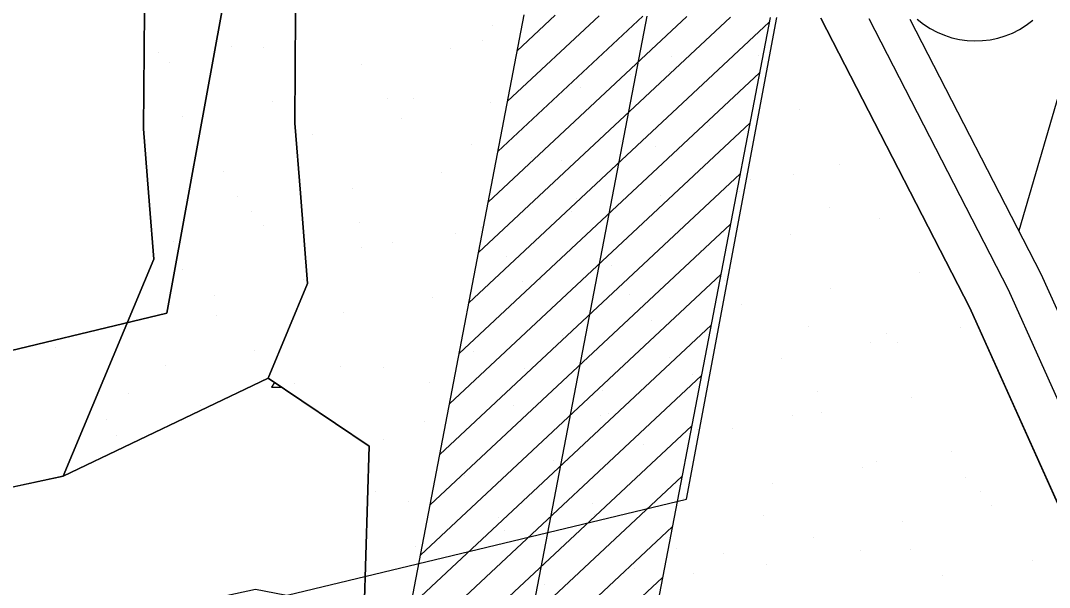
# Model space of a CAD drawing. Extents: x 419109 to 421295, y 4452223 to 4457798.
# Drawn here: x 419759.2 to 419929.3, y 4454919.8 to 4455013.5 of the extents above; entities that cross this region are included whole.
import ezdxf

# ---------------------------------------------------------------- set-up
doc = ezdxf.new("R2010")
doc.units = 0
for name, color, linetype in [('ADA', 7, 'Continuous'), ('ADAKENARI', 7, 'Continuous'), ('Default', 7, 'Continuous'), ('KALDIRIM_FAT', 7, 'Continuous'), ('PL_AGACLANDIRILACAK', 7, 'Continuous'), ('PL_AYA_PARK_DINLENME', 7, 'Continuous'), ('PL_KA_TARIM_ALANI', 7, 'Continuous'), ('TA_ENH_154', 7, 'Continuous'), ('TA_ENH_KORUMA', 7, 'Continuous'), ('TA_ENH_TARAMA', 7, 'Continuous'), ('TR_PARKALANI', 7, 'Continuous'), ('TRFAT_AĞAÇLANDıRıLAC', 7, 'Continuous'), ('TRFAT_PARKALANI', 7, 'Continuous')]:
    doc.layers.add(name, color=color, linetype=linetype)

# ---------------------------------------------------------------- blocks, each defined once
blk = doc.blocks.new('POINT_DISPLAY')
at = {"layer": 'Default'}
blk.add_line((0, 0), (0, 0), dxfattribs=at)

msp = doc.modelspace()

# ---------------------------------------------------------------- linework, layer by layer
at = {"layer": 'ADA'}
msp.add_line((419618.35, 4454925.46), (419783.44, 4454965.14), dxfattribs=at)
at = {"layer": 'ADAKENARI'}
for p, q in [((419779.57, 4454995.64), (419779.71, 4455015.11)), ((419804.57, 4454996.55), (419804.71, 4455014.85)), ((419891.53, 4455013.93), (419916.18, 4454966.03)), ((419805.5, 4454984.99), (419804.57, 4454996.55)), ((419780.58, 4454982.99), (419779.57, 4454995.64)), ((419806.7, 4454970.04), (419805.5, 4454984.99)), ((419781.3, 4454974.08), (419780.58, 4454982.99)), ((419766.31, 4454938.21), (419781.3, 4454974.08)), ((419800.16, 4454954.39), (419806.7, 4454970.04)), ((419916.18, 4454966.03), (419938.46, 4454916.31)), ((419766.31, 4454938.21), (419800.16, 4454954.39)), ((419816.87, 4454943.14), (419800.16, 4454954.39)), ((419816.02, 4454916.03), (419816.87, 4454943.14)), ((419641.68, 4454911.26), (419766.31, 4454938.21))]:
    msp.add_line(p, q, dxfattribs=at)
at = {"layer": 'KALDIRIM_FAT'}
for p, q in [((419899.44, 4455013.85), (419922.49, 4454969.07)), ((419906.23, 4455013.78), (419927.9, 4454971.67)), ((419934.39, 4455013.48), (419924.24, 4454978.78)), ((419927.9, 4454971.67), (419954.59, 4454912.1)), ((419922.49, 4454969.07), (419949.12, 4454909.64))]:
    msp.add_line(p, q, dxfattribs=at)
msp.add_arc((419917.12, 4455024.95), 14.79, 229.1176, 309.6714, dxfattribs=at)
at = {"layer": 'PL_AGACLANDIRILACAK'}
msp.add_lwpolyline([(419734.87, 4454685.35), (419736.55, 4454677.53), (419724.82, 4454675.01), (419723.14, 4454682.83), (419721.16, 4454682.4), (419675.55, 4454893), (419798.07, 4454919.51), (419816.02, 4454916.03), (419816.87, 4454943.14), (419800.16, 4454954.39), (419766.31, 4454938.21), (419641.68, 4454911.26), (419659.62, 4454827.2), (419683.27, 4454716.35), (419699.73, 4454639.2), (419699.79, 4454638.92), (419748.1, 4454669.86), (419950.72, 4454801.48)], dxfattribs=at)
at = {"layer": 'PL_AYA_PARK_DINLENME'}
for points in [[(419792.54, 4455014.98), (419783.44, 4454965.14), (419618.35, 4454925.46), (419646.92, 4454819.1), (419672.32, 4454669.87), (419699.63, 4454639.15), (419727.01, 4454653.21), (419728.99, 4454654.25), (419730.96, 4454655.31), (419732.9, 4454656.41), (419734.84, 4454657.53), (419736.75, 4454658.68), (419738.65, 4454659.86), (419740.53, 4454661.07), (419742.39, 4454662.31), (419719.21, 4454692.39), (419695.82, 4454829.8), (419679.96, 4454888.84), (419869.31, 4454934.36), (419884.24, 4455014.01)], [(419779.71, 4455015.11), (419779.57, 4454995.64), (419780.58, 4454982.99), (419781.3, 4454974.08), (419766.31, 4454938.21), (419800.16, 4454954.39), (419806.7, 4454970.04), (419805.5, 4454984.99), (419804.57, 4454996.55), (419804.71, 4455014.85)], [(419804.71, 4455014.85), (419804.57, 4454996.55), (419805.5, 4454984.99), (419806.7, 4454970.04), (419800.16, 4454954.39), (419816.87, 4454943.14), (419816.02, 4454916.03), (419827.45, 4454891.89), (419846.49, 4454896.07), (419877.23, 4454902.84), (419938.46, 4454916.31), (419916.18, 4454966.03), (419891.53, 4455013.93)]]:
    msp.add_lwpolyline(points, dxfattribs=at)
at = {"layer": 'PL_KA_TARIM_ALANI'}
msp.add_lwpolyline([(419136.29, 4454820.53), (419154.81, 4454777.82), (419178.62, 4454707.97), (419170.68, 4454633.36), (419388.17, 4454654), (419646.92, 4454819.1), (419618.35, 4454925.46), (419783.44, 4454965.14), (419792.54, 4455014.98)], dxfattribs=at)
at = {"layer": 'TA_ENH_154'}
msp.add_lwpolyline([(421244.23, 4452871.73), (420603.45, 4452866.93), (420104.11, 4452747.15), (419709.07, 4452649.72), (419353.3, 4452559.56), (419284.53, 4452601.29), (419287.68, 4452599.87), (419484.08, 4452691.72), (419833.95, 4454863.94), (419862.83, 4455014.24)], dxfattribs=at)
at = {"layer": 'TA_ENH_KORUMA'}
msp.add_line((419814.25, 4454867.42), (419842.5, 4455014.45), dxfattribs=at)
msp.add_lwpolyline([(419883.15, 4455014.02), (419853.65, 4454860.46), (419502.14, 4452678.09), (419329.55, 4452597.37), (419356.51, 4452581.01), (419704.22, 4452669.12), (420099.38, 4452766.58), (420601.01, 4452886.92), (421244.44, 4452891.74)], dxfattribs=at)
at = {"layer": 'TA_ENH_TARAMA'}
for p, q in [((419833.35, 4454966.83), (419883, 4455013.23)), ((419834.95, 4454975.17), (419876.6, 4455014.09)), ((419836.55, 4454983.51), (419869.36, 4455014.17)), ((419838.16, 4454991.85), (419862.12, 4455014.24)), ((419839.76, 4455000.19), (419854.87, 4455014.32)), ((419841.36, 4455008.54), (419847.63, 4455014.4)), ((419831.75, 4454958.48), (419881.4, 4455004.89)), ((419830.14, 4454950.14), (419879.79, 4454996.54)), ((419828.54, 4454941.8), (419878.19, 4454988.2)), ((419826.94, 4454933.46), (419876.59, 4454979.86)), ((419825.33, 4454925.11), (419874.99, 4454971.52)), ((419823.73, 4454916.77), (419873.38, 4454963.17)), ((419822.13, 4454908.43), (419871.78, 4454954.83)), ((419820.53, 4454900.09), (419870.18, 4454946.49)), ((419818.92, 4454891.75), (419868.57, 4454938.15)), ((419817.32, 4454883.4), (419866.97, 4454929.8)), ((419815.72, 4454875.06), (419865.37, 4454921.46))]:
    msp.add_line(p, q, dxfattribs=at)
at = {"layer": 'TRFAT_AĞAÇLANDıRıLAC'}
for p, q in [((419801.21, 4454953.69), (419800.75, 4454952.88)), ((419800.75, 4454952.88), (419802.4, 4454952.88))]:
    msp.add_line(p, q, dxfattribs=at)
at = {"layer": 'TRFAT_PARKALANI'}
for p, q in [((419837.3, 4455012.76), (419837.3, 4455012.76)), ((419845.07, 4455011.5), (419845.07, 4455011.5)), ((419835.68, 4455010.27), (419835.68, 4455010.27)), ((419782.01, 4455008.17), (419782.01, 4455008.17)), ((419794.17, 4455009.16), (419794.17, 4455009.16)), ((419799.44, 4455008.99), (419799.44, 4455008.99)), ((419830.3, 4455008.9), (419830.3, 4455008.9)), ((419881.28, 4455007.73), (419881.28, 4455007.73)), ((419783.8, 4455006.67), (419783.8, 4455006.67)), ((419815.53, 4455006.29), (419815.53, 4455006.29)), ((419866.84, 4455007.55), (419866.84, 4455007.55)), ((419860.02, 4455004.59), (419860.02, 4455004.59)), ((419866.51, 4455005.13), (419866.51, 4455005.13)), ((419881.62, 4455004.95), (419881.62, 4455004.95)), ((419851.73, 4455002.52), (419851.73, 4455002.52)), ((419800.83, 4455000.18), (419800.83, 4455000.18)), ((419819.92, 4455000.6), (419819.92, 4455000.6)), ((419824.19, 4455000.63), (419824.19, 4455000.63)), ((419836.96, 4454999.92), (419836.96, 4454999.92)), ((419786.05, 4454997.58), (419786.05, 4454997.58)), ((419887.94, 4454998.75), (419887.94, 4454998.75)), ((419822.19, 4454997.31), (419822.19, 4454997.31)), ((419873.17, 4454996.15), (419873.17, 4454996.15)), ((419807.42, 4454994.71), (419807.42, 4454994.71)), ((419833.83, 4454993.07), (419833.83, 4454993.07)), ((419858.39, 4454993.54), (419858.39, 4454993.54)), ((419864.24, 4454992.78), (419864.24, 4454992.78)), ((419843.62, 4454990.94), (419843.62, 4454990.94)), ((419848.6, 4454990.46), (419848.6, 4454990.46)), ((419894.6, 4454989.77), (419894.6, 4454989.77)), ((419792.72, 4454988.6), (419792.72, 4454988.6)), ((419828.85, 4454988.33), (419828.85, 4454988.33)), ((419886.97, 4454988.04), (419886.97, 4454988.04)), ((419780.33, 4454986.98), (419780.33, 4454986.98)), ((419814.08, 4454985.73), (419814.08, 4454985.73)), ((419879.83, 4454987.17), (419879.83, 4454987.17)), ((419795.1, 4454984.37), (419795.1, 4454984.37)), ((419851.13, 4454984.08), (419851.13, 4454984.08)), ((419865.05, 4454984.56), (419865.05, 4454984.56)), ((419878.14, 4454985.25), (419878.14, 4454985.25)), ((419892.91, 4454982.65), (419892.91, 4454982.65)), ((419797.46, 4454981.98), (419797.46, 4454981.98)), ((419850.28, 4454981.96), (419850.28, 4454981.96)), ((419901.26, 4454980.79), (419901.26, 4454980.79)), ((419799.38, 4454979.62), (419799.38, 4454979.62)), ((419815.29, 4454980.12), (419815.29, 4454980.12)), ((419835.51, 4454979.35), (419835.51, 4454979.35)), ((419784.6, 4454977.01), (419784.6, 4454977.01)), ((419831.22, 4454978.3), (419831.22, 4454978.3)), ((419875.48, 4454978.4), (419875.48, 4454978.4)), ((419886.49, 4454978.19), (419886.49, 4454978.19)), ((419815.58, 4454975.98), (419815.58, 4454975.98)), ((419820.74, 4454976.75), (419820.74, 4454976.75)), ((419871.72, 4454975.58), (419871.72, 4454975.58)), ((419839.64, 4454974.44), (419839.64, 4454974.44)), ((419785.97, 4454972.34), (419785.97, 4454972.34)), ((419856.94, 4454972.98), (419856.94, 4454972.98)), ((419806.04, 4454970.64), (419806.04, 4454970.64)), ((419842.17, 4454970.37), (419842.17, 4454970.37)), ((419845.13, 4454970.77), (419845.13, 4454970.77)), ((419875.54, 4454970.48), (419875.54, 4454970.48)), ((419907.92, 4454971.81), (419907.92, 4454971.81)), ((419893.15, 4454969.21), (419893.15, 4454969.21)), ((419791.26, 4454968.03), (419791.26, 4454968.03)), ((419827.4, 4454967.77), (419827.4, 4454967.77)), ((419859.9, 4454968.16), (419859.9, 4454968.16)), ((419812.63, 4454965.17), (419812.63, 4454965.17)), ((419878.38, 4454966.6), (419878.38, 4454966.6)), ((419791.63, 4454964.68), (419791.63, 4454964.68)), ((419863.6, 4454964), (419863.6, 4454964)), ((419889.44, 4454962.95), (419889.44, 4454962.95)), ((419902.42, 4454961.85), (419902.42, 4454961.85)), ((419914.58, 4454962.83), (419914.58, 4454962.83)), ((419848.83, 4454961.39), (419848.83, 4454961.39)), ((419899.81, 4454960.23), (419899.81, 4454960.23)), ((419904.21, 4454960.35), (419904.21, 4454960.35)), ((419797.92, 4454959.05), (419797.92, 4454959.05)), ((419834.06, 4454958.79), (419834.06, 4454958.79)), ((419866.58, 4454957.88), (419866.58, 4454957.88)), ((419885.04, 4454957.62), (419885.04, 4454957.62)), ((419783.15, 4454956.45), (419783.15, 4454956.45)), ((419812.11, 4454956.28), (419812.11, 4454956.28)), ((419819.29, 4454956.19), (419819.29, 4454956.19)), ((419842.52, 4454955.99), (419842.52, 4454955.99)), ((419870.26, 4454955.02), (419870.26, 4454955.02)), ((419804.52, 4454953.58), (419804.52, 4454953.58)), ((419826.88, 4454953.68), (419826.88, 4454953.68)), ((419830.75, 4454953.92), (419830.75, 4454953.92)), ((419921.24, 4454953.85), (419921.24, 4454953.85)), ((419777.08, 4454951.82), (419777.08, 4454951.82)), ((419855.49, 4454952.42), (419855.49, 4454952.42)), ((419890.93, 4454952.2), (419890.93, 4454952.2)), ((419789.02, 4454949.91), (419789.02, 4454949.91)), ((419840.72, 4454949.81), (419840.72, 4454949.81)), ((419906.47, 4454951.25), (419906.47, 4454951.25)), ((419855.09, 4454948.24), (419855.09, 4454948.24)), ((419856.42, 4454948.47), (419856.42, 4454948.47)), ((419886.84, 4454948.18), (419886.84, 4454948.18)), ((419891.7, 4454948.64), (419891.7, 4454948.64)), ((419773.38, 4454947.59), (419773.38, 4454947.59)), ((419825.95, 4454947.21), (419825.95, 4454947.21)), ((419775.04, 4454944.86), (419775.04, 4454944.86)), ((419871.2, 4454945.86), (419871.2, 4454945.86)), ((419876.92, 4454946.04), (419876.92, 4454946.04)), ((419819.26, 4454944.28), (419819.26, 4454944.28)), ((419862.15, 4454943.44), (419862.15, 4454943.44)), ((419913.13, 4454942.27), (419913.13, 4454942.27)), ((419847.38, 4454940.83), (419847.38, 4454940.83)), ((419898.36, 4454939.66), (419898.36, 4454939.66)), ((419900.74, 4454940.65), (419900.74, 4454940.65)), ((419832.61, 4454938.23), (419832.61, 4454938.23)), ((419915.51, 4454938.05), (419915.51, 4454938.05)), ((419883.59, 4454937.06), (419883.59, 4454937.06)), ((419817.84, 4454935.62), (419817.84, 4454935.62)), ((419917.87, 4454935.65), (419917.87, 4454935.65)), ((419823.41, 4454933.98), (419823.41, 4454933.98)), ((419853.82, 4454933.69), (419853.82, 4454933.69)), ((419868.81, 4454934.46), (419868.81, 4454934.46)), ((419919.79, 4454933.29), (419919.79, 4454933.29)), ((419838.18, 4454931.37), (419838.18, 4454931.37)), ((419854.04, 4454931.85), (419854.04, 4454931.85)), ((419882.04, 4454931.69), (419882.04, 4454931.69)), ((419905.02, 4454930.68), (419905.02, 4454930.68)), ((419839.27, 4454929.25), (419839.27, 4454929.25)), ((419846.2, 4454927.72), (419846.2, 4454927.72)), ((419890.25, 4454928.08), (419890.25, 4454928.08)), ((419824.5, 4454926.64), (419824.5, 4454926.64)), ((419867.72, 4454926.16), (419867.72, 4454926.16)), ((419906.38, 4454926.01), (419906.38, 4454926.01)), ((419875.47, 4454925.48), (419875.47, 4454925.48)), ((419898.14, 4454925.88), (419898.14, 4454925.88)), ((419926.45, 4454924.31), (419926.45, 4454924.31)), ((419860.7, 4454922.87), (419860.7, 4454922.87)), ((419882.5, 4454923.56), (419882.5, 4454923.56)), ((419870.55, 4454922.05), (419870.55, 4454922.05)), ((419911.68, 4454921.71), (419911.68, 4454921.71)), ((419845.93, 4454920.27), (419845.93, 4454920.27))]:
    msp.add_line(p, q, dxfattribs=at)

# ---------------------------------------------------------------- block references
at = {"layer": 'TR_PARKALANI', "xscale": 0.1, "yscale": 0.10000000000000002}
msp.add_blockref('POINT_DISPLAY', (419764.95, 4454959.47), dxfattribs=at)

doc.saveas('drawing.dxf')
